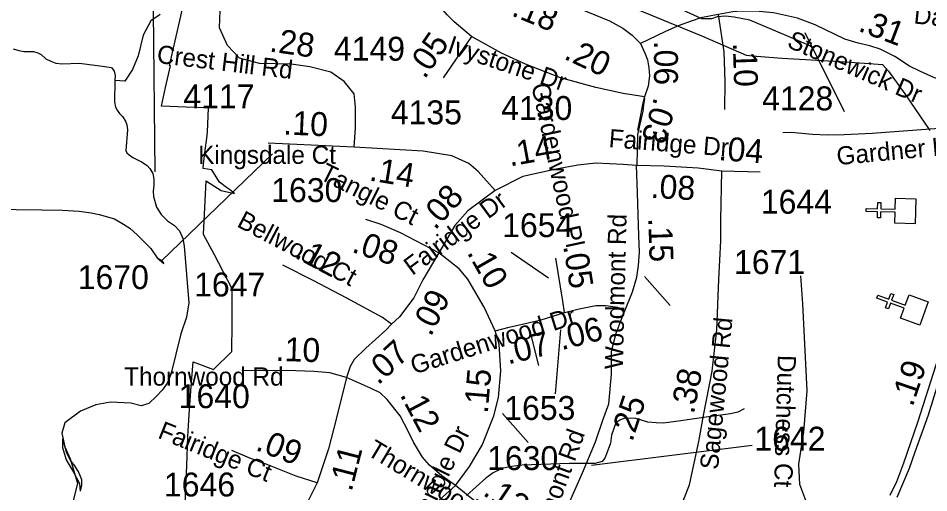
# Model space of a CAD drawing. Extents: x 1662474 to 1856135, y 779280 to 917889.
# Drawn here: x 1721954 to 1726714, y 828733 to 831213 of the extents above; entities that cross this region are included whole.
import ezdxf

# ---------------------------------------------------------------- set-up
doc = ezdxf.new("R2010")
doc.units = 0
for name, color, linetype in [('Exist Boundary Political City Limit New', 7, 'Continuous'), ('Exist Cultural Church CELL', 7, 'Continuous'), ('Exist Hydrographic Buffer Line', 7, 'Continuous'), ('Exist Hydrographic Creek Single Shore', 7, 'Continuous'), ('Exist Hydrographic Misc Water Feature', 7, 'Continuous'), ('Exist Road Non-System Type 51', 7, 'Continuous'), ('Exist Road Non-System Type 51 Label', 7, 'Continuous'), ('Exist Road Secondary Mileage Hundredths English Label', 7, 'Continuous'), ('Exist Road Secondary Mileage Tenths English Label', 7, 'Continuous'), ('Exist Road Secondary Type 51 Attributed', 7, 'Continuous'), ('Exist Road Secondary Type 51 Divided Attributed', 7, 'Continuous'), ('Exist Road Secondary Type 51 Label', 7, 'Continuous'), ('Exist Road Secondary Type 51 Number Label', 7, 'Continuous'), ('Exist Utilities Electrical Transmission Line', 7, 'Continuous'), ('Map Preparation Boundary City Limit Buffer Line', 7, 'Continuous')]:
    doc.layers.add(name, color=color, linetype=linetype)

msp = doc.modelspace()

# ---------------------------------------------------------------- linework, layer by layer
at = {"layer": 'Exist Boundary Political City Limit New'}
msp.add_lwpolyline([(1722827.8, 828677.4), (1722835.9, 828875.1), (1722841.6, 829025.2), (1722847, 829141.3), (1722856.5, 829266.3), (1722868.1, 829417.4), (1722869.5, 829416.8), (1722975.9, 829376.8), (1723071.5, 829470.7), (1723071.5, 829474.2), (1723072.1, 829613.6), (1723072.5, 829707.3), (1723072.9, 829798.4), (1722979.5, 829975.9), (1722923.6, 830081.9), (1722937.1, 830363.2), (1722938.6, 830362.2), (1723014.5, 830312.7), (1723084.4, 830296.4), (1723058.4, 830318.4), (1723043.8, 830328.9), (1723006.9, 830355.5), (1722965.5, 830421.4), (1722920.4, 830426.9), (1722923.4, 830451.2), (1722931.9, 830523), (1722939.4, 830586.3), (1722943.1, 830617.8), (1722948.1, 830744.4), (1722832.5, 830748.8), (1722702.9, 830753.6), (1722724.6, 830851.5), (1722744.2, 830941.2), (1722749.4, 830965.2), (1722744.9, 830965.4), (1722765.6, 831057.4), (1722813.1, 831263)], dxfattribs=at)
at = {"layer": 'Exist Cultural Church CELL'}
for points in [[(1726537.2, 830142.3), (1726538.7, 830199.2), (1726462.6, 830201.3), (1726461.7, 830169.3), (1726445.7, 830169.8), (1726446.6, 830201.8), (1726386.5, 830203.5), (1726387, 830219.5), (1726447.1, 830217.8), (1726448, 830249.8), (1726464, 830249.3), (1726463.1, 830217.3), (1726539.2, 830215.2), (1726540.9, 830272.8), (1726647.3, 830269.8), (1726643.6, 830139.3)], [(1726566.9, 829644.7), (1726586.2, 829698.2), (1726514.6, 829724.2), (1726503.7, 829694.1), (1726488.7, 829699.5), (1726499.5, 829729.6), (1726443, 829750.1), (1726448.5, 829765.2), (1726505, 829744.7), (1726515.9, 829774.8), (1726530.9, 829769.3), (1726520, 829739.2), (1726591.6, 829713.3), (1726611.4, 829767.5), (1726711.4, 829731.2), (1726667, 829608.4)]]:
    msp.add_lwpolyline(points, close=True, dxfattribs=at)
at = {"layer": 'Exist Hydrographic Buffer Line'}
for points in [[(1722185.9, 829014.5), (1722207.3, 828942.3), (1722227.8, 828899.7), (1722247.6, 828873.2), (1722271.7, 828837), (1722285.6, 828802.3), (1722285.6, 828773.1), (1722277.6, 828741)], [(1722185.9, 829014.5), (1722185.9, 828970), (1722205.1, 828904), (1722242.5, 828840.8), (1722273.9, 828781.1), (1722277.6, 828741)]]:
    msp.add_lwpolyline(points, dxfattribs=at)
at = {"layer": 'Exist Hydrographic Creek Single Shore'}
for points in [[(1722696.6, 831233.5), (1722647.4, 831200.2), (1722607.4, 831124.1), (1722581.5, 831016.2), (1722551.8, 830945.3), (1722510.9, 830884.9), (1722459.9, 830888.1)], [(1721928.1, 831052.9), (1721957, 831044.2), (1721983.5, 831040.1), (1722011.1, 831039.8), (1722033.6, 831039), (1722056, 831031.9), (1722073.6, 831023), (1722098.2, 831001.8), (1722124.5, 830988.9), (1722151, 830979.2), (1722184.6, 830975.5), (1722272.8, 830978.4), (1722369.1, 830966.8), (1722442.4, 830956.3), (1722456.2, 830935.9), (1722460.8, 830914.6), (1722459.9, 830888.1)], [(1722459.9, 830888.1), (1722458.1, 830776), (1722463.4, 830747.9), (1722471.2, 830732.2), (1722483.8, 830715.1), (1722499.5, 830699.4), (1722514.5, 830675.8), (1722522.6, 830655.3), (1722526, 830629.6), (1722517.1, 830521.9), (1722522.4, 830509.6), (1722533.9, 830499.4), (1722554.1, 830486), (1722599.2, 830461.9), (1722628.4, 830442.7), (1722642.6, 830427.8), (1722657.5, 830402), (1722663.6, 830372.1), (1722662.8, 830341.1), (1722660.1, 830309.6), (1722661, 830281), (1722677.8, 830225.6), (1722701.6, 830187.6), (1722734.8, 830154), (1722771.2, 830129.3), (1722797.8, 830102.2), (1722814.5, 830061.6), (1722822.4, 830021.2), (1722846, 829726.4), (1722833.4, 829649.8), (1722804.8, 829564), (1722752.6, 829351.6), (1722733.4, 829306.2), (1722706.9, 829268.7), (1722677, 829237.4), (1722636.2, 829198.6), (1722597.5, 829187.3), (1722542.9, 829201.2), (1722437.1, 829205.7), (1722360.1, 829192.6), (1722280.6, 829159), (1722198, 829099.1), (1722182.8, 829044.3), (1722198, 828972.1), (1722226.1, 828910.2), (1722263.9, 828782.9), (1722197.2, 828516.2)]]:
    msp.add_lwpolyline(points, dxfattribs=at)
at = {"layer": 'Exist Hydrographic Misc Water Feature'}
msp.add_line((1722681.1, 829961.5), (1722715.3, 829930.5), dxfattribs=at)
for points in [[(1722670.8, 830409.9), (1722661.8, 831250.4), (1722714.9, 831534.9), (1722816.8, 831716.6), (1722859.8, 831883.1), (1722862.7, 832234.3), (1722896.7, 832299.3), (1723005.8, 832339.7), (1723213.8, 832361.7), (1723363.2, 832427)], [(1726112, 831052.8), (1726092.1, 831068.8), (1726030.2, 831097.2), (1725778.2, 831204), (1725696.4, 831218), (1725652.3, 831224.7), (1725608, 831220.6), (1725577.9, 831210.6), (1725528, 831210.8), (1725364.2, 831285.5), (1725334.3, 831300), (1725284.2, 831339.6), (1725248.4, 831368.3), (1725210.6, 831404.3), (1725182.7, 831452.5), (1725156.7, 831494.9), (1725126.1, 831542.3)], [(1720971.6, 830501.8), (1721025.7, 830490.8), (1721153.7, 830466.9), (1721406.1, 830409.3), (1721453.7, 830391.8), (1721571.8, 830335.3), (1721621.6, 830304.8), (1721667.5, 830276.7), (1721707.5, 830258.7), (1721753.4, 830238.1), (1721807.6, 830226.3), (1721869.7, 830217.6), (1721943.5, 830213.6), (1722077.6, 830210.9), (1722185.9, 830210.4), (1722272, 830204.5), (1722336, 830195.8), (1722377.8, 830187.6), (1722458.2, 830165.5), (1722503.9, 830137.5), (1722538, 830115.4), (1722577.8, 830079.3), (1722647.5, 830009), (1722681.1, 829961.5)], [(1722681.1, 829961.5), (1722701.2, 829947.9), (1722715.3, 829930.5)], [(1725749.5, 829172), (1725715.5, 829154.6), (1725677.1, 829144.7), (1725563.3, 829129), (1725464.9, 829115.4), (1725418.8, 829109), (1725326.9, 829096.1), (1725288.7, 829097.6), (1725246.5, 829101.8), (1725212.9, 829112.4), (1725182.7, 829120.4), (1725152.6, 829122.6), (1725120.6, 829120.8), (1725098.5, 829112.2), (1725078.6, 829098.7), (1725056, 829034.3), (1725049.9, 828992.6), (1725033.7, 828944.5), (1725021.6, 828912.7), (1725007.6, 828896.6), (1724969.3, 828885), (1724895.3, 828884.9), (1724835.4, 828885.4), (1724586.9, 828876.4), (1724535, 828870.1), (1724482.9, 828858.9), (1724436.8, 828836.8), (1724398.6, 828808.8), (1724298.1, 828719)]]:
    msp.add_lwpolyline(points, dxfattribs=at)
at = {"layer": 'Exist Road Non-System Type 51'}
for points in [[(1725189.2, 830445.9), (1725192.9, 830605.9), (1725206.1, 830658.7), (1725211.9, 830689.7), (1725221.5, 830726.7), (1725224.9, 830760), (1725229.9, 830793.1)], [(1727084.2, 830635.9), (1726871.9, 830638.5), (1726769, 830636.9), (1726419.1, 830610.1), (1726272.1, 830603.4), (1726184.2, 830602.5), (1726106.2, 830605.9), (1725994.6, 830615.4), (1725951.5, 830613.8)], [(1726389.1, 828483.1), (1726228.6, 828559.7), (1726126.5, 828622.2), (1726071.4, 828692.1), (1726040.1, 828775.2), (1726035.6, 828881.6), (1726061.9, 829051.4), (1726079.5, 829265), (1726055.6, 829720.1), (1726044.9, 829867.1)]]:
    msp.add_lwpolyline(points, dxfattribs=at)
at = {"layer": 'Exist Road Secondary Type 51 Attributed'}
for p, q in [((1724324.5, 831118.4), (1724175.4, 830902.1)), ((1723711.2, 830539.7), (1723260.8, 830560.5)), ((1725833.5, 830409.2), (1725633.4, 830413.6))]:
    msp.add_line(p, q, dxfattribs=at)
for points in [[(1723711.2, 830539.7), (1723717.1, 830640.9), (1723717.1, 830748.2), (1723710.1, 830817.5), (1723658.2, 830883.3), (1723588.9, 830931.8), (1723478, 830959.5), (1723381, 830973.3), (1723214.7, 830976.8), (1723110.7, 831004.5), (1723048.4, 831070.3), (1723006.8, 831163.8), (1723010.3, 831253.8), (1723041.4, 831347.3), (1723114.2, 831506.6)], [(1724371.6, 831482.1), (1724496.8, 831425.6), (1724776.8, 831311.2), (1725044.6, 831199), (1725115.3, 831161), (1725164.4, 831124.8), (1725206.7, 831081.2)], [(1724324.5, 831118.4), (1724233.8, 831193.8), (1724196.2, 831230.2), (1724131.9, 831306), (1724069, 831418.9)], [(1725614.2, 831232.4), (1725523.1, 831215), (1725472.1, 831198.4), (1725404.9, 831172.9), (1725334.7, 831142.8), (1725206.7, 831081.2)], [(1727120.2, 830822.9), (1727026, 830831.1), (1726954.6, 830842.8), (1726837.6, 830869.6), (1726744.4, 830902.1), (1726667.7, 830936.8), (1726614.5, 830962.2), (1726537.8, 831013.4), (1726461.1, 831051.8), (1726405.7, 831068.8), (1726345.2, 831082.3), (1726275.8, 831103.6), (1726120.3, 831179.5), (1726028.7, 831213.5), (1725903, 831240.9), (1725809.2, 831250.3), (1725735.2, 831250.3), (1725690.4, 831247.2), (1725614.2, 831232.4)], [(1725614.2, 831232.4), (1725643.2, 831037.6), (1725648.2, 830882.1), (1725645.7, 830736.6)], [(1725227.8, 830801.8), (1725116.4, 830820.2), (1724973.8, 830851.1), (1724788.7, 830900.9), (1724605.6, 830974), (1724481, 831030.4), (1724324.5, 831118.4)], [(1725206.7, 831081.2), (1725231, 831027.9), (1725244, 830996.1), (1725251.3, 830954.2), (1725254.2, 830912.3), (1725246.9, 830858.8), (1725227.8, 830801.8)], [(1725227.8, 830801.8), (1725217.8, 830761.7), (1725207.8, 830706.5), (1725191.9, 830627.7)], [(1724446.8, 830313.6), (1724359.1, 830411.6), (1724310.6, 830453.2), (1724220.5, 830494.7), (1724071.5, 830519), (1723711.2, 830539.7)], [(1725187, 830442.6), (1725116.1, 830448.3), (1724974.1, 830455.2), (1724880.5, 830444.8), (1724766.2, 830424.1), (1724592.9, 830386), (1724446.8, 830313.6)], [(1725125.1, 829684.5), (1725165.8, 829783.4), (1725188, 829859.2), (1725197.7, 829921.1), (1725202.3, 829990.4), (1725198.6, 830075.7), (1725191.7, 830300.8), (1725187, 830442.6)], [(1725633.4, 830413.6), (1725509.6, 830430.2), (1725331.5, 830439.7), (1725187, 830442.6)], [(1725330.7, 828390.8), (1725404.7, 828623.6), (1725463.7, 828773.5), (1725512.4, 829001.4), (1725536.5, 829137.2), (1725581.4, 829369.1), (1725607.2, 829584.9), (1725616.2, 829847.1), (1725627.8, 830050.5), (1725626.9, 830159.5), (1725633.4, 830413.6)], [(1724446.8, 830313.6), (1724305.4, 830205.9), (1724236.1, 830129.7), (1724153.7, 829986.6)], [(1724153.7, 829986.6), (1723952.6, 830092.2), (1723850.8, 830135.1), (1723771.1, 830161.9)], [(1724153.7, 829986.6), (1724069.8, 829845.7), (1724022.2, 829752.3), (1723947.2, 829652.4), (1723905.9, 829614.9)], [(1724448.4, 829579.3), (1724389.9, 829703.3), (1724347.6, 829775.2), (1724305.4, 829849.2), (1724259.8, 829903), (1724153.7, 829986.6)], [(1723905.9, 829614.9), (1723859.2, 829649.7), (1723672, 829749.3), (1723496.6, 829843), (1723337.1, 829922.2)], [(1724810.9, 829675), (1724800.6, 829735), (1724764.6, 829959.3)], [(1724751.3, 828456.1), (1724824.7, 828655.4), (1724904.3, 828836.7), (1724971.8, 828998.6), (1725009.9, 829112.9), (1725041.4, 829197.3), (1725055.3, 829353.2), (1725054.9, 829473.1), (1725079.3, 829567.7), (1725100.4, 829622.7), (1725125.1, 829684.5)], [(1724810.9, 829675), (1724887.3, 829694.8), (1724974.5, 829712.2), (1725025.3, 829712.2), (1725087.2, 829702.1), (1725125.1, 829684.5)], [(1724448.4, 829579.3), (1724521.2, 829597.5), (1724687.7, 829637.4), (1724810.9, 829675)], [(1723905.9, 829614.9), (1723875.7, 829582.9), (1723821.9, 829534.2), (1723772.1, 829488.6), (1723711.3, 829429), (1723688.8, 829393.5), (1723670.1, 829335.9)], [(1724240, 828770.2), (1724313.5, 828869.7), (1724379.3, 828981.9), (1724441.2, 829134.4), (1724465.4, 829231.4), (1724476.9, 829369.9), (1724472.7, 829452.4), (1724468.5, 829509.5), (1724448.4, 829579.3)], [(1723670.1, 829335.9), (1723583.1, 829358.8), (1723499.8, 829366.7), (1723358.6, 829371.4), (1723123.3, 829369.4)], [(1723670.1, 829335.9), (1723618.8, 829124.9), (1723577.1, 828962.4), (1723516.3, 828783.8)], [(1724240, 828770.2), (1724169.6, 828821), (1724103.8, 828877.1), (1724067.2, 828919.5), (1724020.9, 828997.5), (1723994, 829051.1), (1723950.1, 829134), (1723882.5, 829220), (1723846.8, 829255.7), (1723796.5, 829280.2), (1723670.1, 829335.9)], [(1723516.3, 828783.8), (1723408, 828820.2), (1723259.3, 828878.1), (1723164.8, 828913.5), (1723070.4, 828952.8)], [(1723516.3, 828783.8), (1723432.4, 828614.5), (1723377.3, 828551.6), (1723314.4, 828488.7), (1723240.9, 828436.3)], [(1723781.9, 828289.6), (1723825.8, 828355.4), (1723872.1, 828413.9), (1723942.8, 828506.6), (1724072.1, 828621.1), (1724240, 828770.2)], [(1724751.3, 828456.1), (1724570.7, 828534.7), (1724341, 828689.4), (1724240, 828770.2)]]:
    msp.add_lwpolyline(points, dxfattribs=at)
at = {"layer": 'Exist Road Secondary Type 51 Divided Attributed'}
for points in [[(1727120.2, 830822.9), (1727041.1, 830391.2), (1727004.7, 830207.3), (1726980, 830097.5), (1726956.6, 830026.1), (1726889.4, 829807.9), (1726816, 829600.6), (1726752.1, 829400.3), (1726654.7, 829099.7), (1726582.6, 828888.3), (1726545.6, 828789.5), (1726511.2, 828718.1)], [(1726549.5, 828709.3), (1726612.8, 828860.8), (1726643, 828947.3), (1726713.7, 829139.5), (1726764.5, 829308.3), (1726859.9, 829589.7), (1726872.2, 829635)]]:
    msp.add_lwpolyline(points, dxfattribs=at)
at = {"layer": 'Exist Road Secondary Type 51 Label'}
for points in [[(1726274.5, 830723.2), (1726067.6, 831137)], [(1726274.5, 830723.2), (1726067.6, 831137)], [(1722702.7, 829945.9), (1723284, 830505.2)], [(1722702.7, 829945.9), (1723284, 830505.2)], [(1724530.5, 829990.8), (1724726.1, 829856.7)], [(1724530.5, 829990.8), (1724726.1, 829856.7)], [(1725363.2, 829711.3), (1725229.1, 829862.4)], [(1724675.7, 829398.2), (1724631, 829577)], [(1724675.7, 829398.2), (1724631, 829577)], [(1724619.9, 828995.4), (1724485.8, 829146.4)], [(1724619.9, 828995.4), (1724485.8, 829146.4)]]:
    msp.add_lwpolyline(points, dxfattribs=at)
at = {"layer": 'Exist Road Secondary Type 51 Number Label'}
for p, q in [((1724789.7, 829585), (1724761.4, 829249.6)), ((1724950.4, 828876.3), (1725791.1, 828981.2))]:
    msp.add_line(p, q, dxfattribs=at)
at = {"layer": 'Exist Utilities Electrical Transmission Line'}
msp.add_lwpolyline([(1725017.8, 831332.8), (1725532.2, 831119.2), (1725759.2, 831020.7), (1725813.1, 831014.2), (1725947.1, 831004.9), (1726251.3, 830987.7), (1726379.2, 830978.3), (1726473.3, 830971.4), (1726503, 830936.9), (1726589.9, 830818.1), (1726719.8, 830626.6)], dxfattribs=at)
at = {"layer": 'Map Preparation Boundary City Limit Buffer Line'}
msp.add_lwpolyline([(1722827.8, 828677.4), (1722835.9, 828875.1), (1722841.6, 829025.2), (1722847, 829141.3), (1722856.5, 829266.3), (1722868.1, 829417.4), (1722869.5, 829416.8), (1722975.9, 829376.8), (1723071.5, 829470.7), (1723071.5, 829474.2), (1723072.1, 829613.6), (1723072.5, 829707.3), (1723072.9, 829798.4), (1722979.5, 829975.9), (1722923.6, 830081.9), (1722937.1, 830363.2), (1722938.6, 830362.2), (1723014.5, 830312.7), (1723084.4, 830296.4), (1723058.4, 830318.4), (1723043.8, 830328.9), (1723006.9, 830355.5), (1722965.5, 830421.4), (1722920.4, 830426.9), (1722923.4, 830451.2), (1722931.9, 830523), (1722939.4, 830586.3), (1722943.1, 830617.8), (1722948.1, 830744.4), (1722832.5, 830748.8), (1722702.9, 830753.6), (1722724.6, 830851.5), (1722744.2, 830941.2), (1722749.4, 830965.2), (1722744.9, 830965.4), (1722765.6, 831057.4), (1722813.1, 831263)], dxfattribs=at)

# ---------------------------------------------------------------- texts
at = {"layer": 'Exist Road Non-System Type 51 Label'}
for s, rotation, p in [('Gardner Ln', 5.3222, (1726236.8, 830445.4)), ('Dutchess Ct', 268.345, (1725925.8, 829454))]:
    msp.add_text(s, height=95, rotation=rotation, dxfattribs=at).set_placement(p)
at = {"layer": 'Exist Road Secondary Mileage Hundredths English Label'}
for s, rotation, p in [('.08', 356.9473, (1725258, 830274.2)), ('.08', 341.4138, (1723693, 829992.8)), ('.10', 299.7252, (1724297.9, 829988.4)), ('.05', 279.1152, (1724802.8, 830022.3)), ('.09', 63.0112, (1724110.9, 829545.4)), ('.06', 14.5478, (1724795, 829477.2)), ('.07', 13.4754, (1724515, 829403.2)), ('.07', 42.4896, (1723835.5, 829292.4)), ('.19', 71.2338, (1726629.7, 829178.1)), ('.11', 75.6285, (1723696.9, 828735.2))]:
    msp.add_text(s, height=125, rotation=rotation, dxfattribs=at).set_placement(p)
at = {"layer": 'Exist Road Secondary Mileage Tenths English Label'}
for s, rotation, p in [('.18', 337.4852, (1724527.7, 831229.1)), ('.31', 339.1563, (1726340.7, 831148.7)), ('.28', 351.8736, (1723264, 831039.7)), ('.05', 55.4456, (1724079.3, 830891.1)), ('.20', 334.7991, (1724801.8, 831003.5)), ('.06', 270, (1725278.1, 831095.9)), ('.10', 271.8486, (1725689.7, 831084.7)), ('.03', 252.4449, (1725280.8, 830804.1)), ('.10', 357.3586, (1723338.5, 830606.2)), ('.14', 10.3004, (1724525.1, 830438.2)), ('.04', 355.695, (1725612.6, 830471.7)), ('.14', 350.7579, (1723785.3, 830365.4)), ('.08', 47.7136, (1724133.4, 830101.9)), ('.15', 271.7633, (1725248.1, 830169)), ('.12', 331.8884, (1723393.6, 829964.8)), ('.10', 358.0912, (1723298.8, 829422.6)), ('.15', 85.2451, (1724408.8, 829144.3)), ('.38', 79.0387, (1725486.4, 829140.9)), ('.12', 297.908, (1723947.2, 829244.8)), ('.25', 71.5572, (1725163.9, 828995.1)), ('.09', 338.7537, (1723189.9, 828957.9)), ('.12', 326.033, (1724378.1, 828723.8))]:
    msp.add_text(s, height=125, rotation=rotation, dxfattribs=at).set_placement(p)
at = {"layer": 'Exist Road Secondary Type 51 Label'}
for s, rotation, p in [('Danny', 354.237, (1726633.2, 831186.2)), ('Ivystone Dr', 341.5546, (1724191.7, 831034.2)), ('Stonewick Dr', 336.4419, (1725967.8, 831064.9)), ('Crest Hill Rd', 353.1834, (1722675.5, 830980.1)), ('Gardenwood Pl', 282.2292, (1724635.9, 830864.1)), ('Fairidge Dr', 355.4635, (1725039.1, 830539.8)), ('Tangle Ct', 333.4222, (1723523, 830375.3)), ('Fairidge Dr', 36.7306, (1724015, 829865.3)), ('Bellwood Ct', 332.1446, (1723092, 830126.9)), ('Woodmont Rd', 88.6125, (1725115, 829377.4)), ('Gardenwood Dr', 17.2905, (1724022.5, 829350.9)), ('Sagewood Rd', 84.4958, (1725612.3, 828850.8)), ('Fairidge Ct', 337.9777, (1722678.6, 829021.2)), ('Tangle Dr', 64.0921, (1724076.1, 828550.7)), ('Woodmont Rd', 69.927, (1724640.1, 828280.5)), ('Thornwood Rd', 329.0222, (1723772.3, 828933.2))]:
    msp.add_text(s, height=95, rotation=rotation, dxfattribs=at).set_placement(p)
for s, p in [('Kingsdale Ct', (1722895, 830451.9)), ('Thornwood Rd', (1722508.1, 829292.8))]:
    msp.add_text(s, height=95, dxfattribs=at).set_placement(p)
at = {"layer": 'Exist Road Secondary Type 51 Number Label'}
for s, p in [('4149', (1723604.6, 830991.3)), ('4117', (1722817.4, 830741.9)), ('4128', (1725843.2, 830731.8)), ('4135', (1723902, 830658.7)), ('4130', (1724479, 830681.5)), ('1630', (1723277, 830252.4)), ('1644', (1725836.4, 830191.4)), ('1654', (1724484.2, 830069)), ('1671', (1725696.4, 829876.2)), ('1670', (1722265.3, 829797.3)), ('1647', (1722873.8, 829758.7)), ('1640', (1722793.2, 829175)), ('1653', (1724495.2, 829113.3)), ('1642', (1725802.6, 828952.9)), ('1630', (1724405.6, 828851.4)), ('1646', (1722716, 828713.3))]:
    msp.add_text(s, height=125, dxfattribs=at).set_placement(p)

doc.saveas('drawing.dxf')
